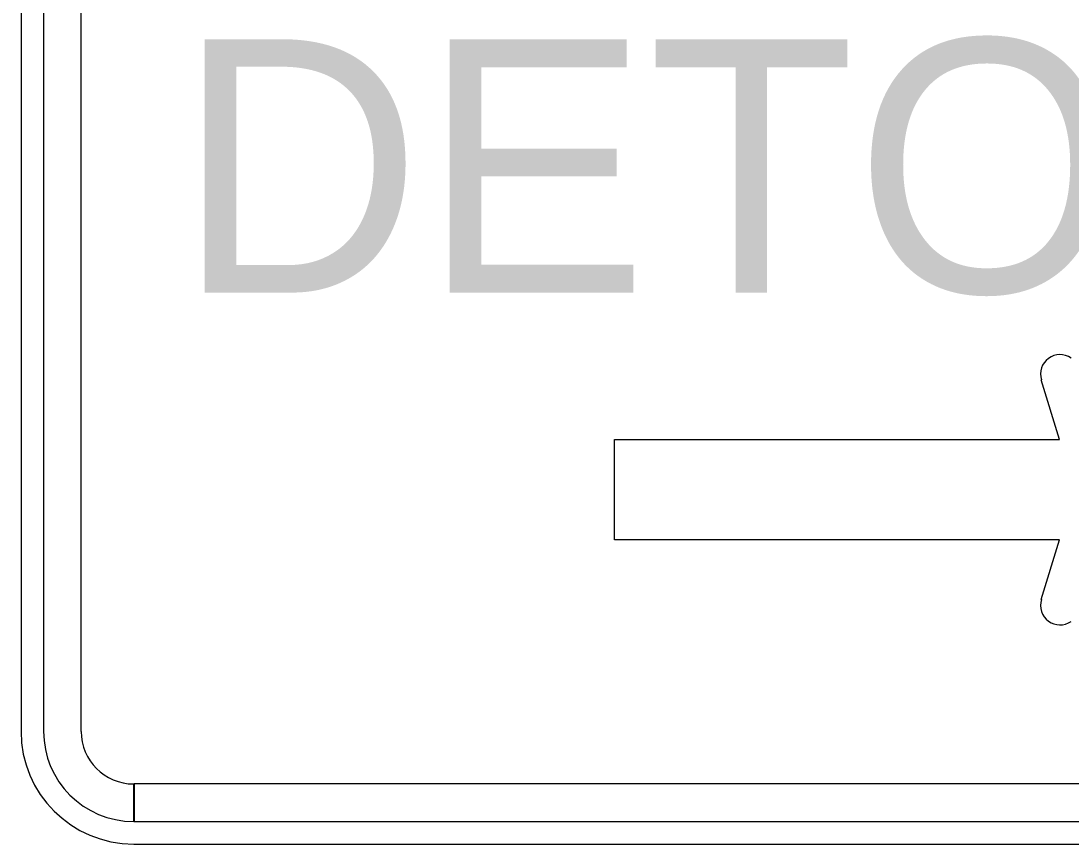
# Model space of a CAD drawing. Extents: x 1458 to 4498, y 17709 to 24109.
# Drawn here: x 1514.42 to 1549.37, y 20888.83 to 20916.23 of the extents above; entities that cross this region are included whole.
import ezdxf

# ---------------------------------------------------------------- set-up
doc = ezdxf.new("R2010")
doc.units = 0
doc.layers.add('P_TRAF_TCP_General', color=7, linetype='Continuous')

msp = doc.modelspace()

# ---------------------------------------------------------------- linework, layer by layer
at = {"layer": 'P_TRAF_TCP_General'}
for p, q in [((1514.424, 20933.077), (1514.424, 20892.577)), ((1515.174, 20933.077), (1515.174, 20892.577)), ((1515.174, 20933.077), (1515.174, 20892.577)), ((1516.424, 20892.577), (1516.424, 20933.077)), ((1518.174, 20889.577), (1518.174, 20890.827)), ((1570.674, 20890.827), (1518.186, 20890.827)), ((1518.186, 20890.827), (1518.186, 20889.577)), ((1518.174, 20889.577), (1570.674, 20889.577)), ((1518.186, 20889.577), (1570.674, 20889.577)), ((1518.174, 20888.827), (1570.674, 20888.827))]:
    msp.add_line(p, q, dxfattribs=at)
for points in [[(1534.174, 20898.953), (1534.174, 20902.293), (1548.99, 20902.293), (1548.38, 20904.283)], [(1534.174, 20898.953), (1534.174, 20902.293), (1548.99, 20902.293), (1548.38, 20904.283)], [(1534.174, 20898.953), (1534.174, 20902.293), (1548.99, 20902.293), (1548.38, 20904.283)], [(1548.38, 20896.963), (1548.99, 20898.953), (1534.174, 20898.953)], [(1548.38, 20896.963), (1548.99, 20898.953), (1534.174, 20898.953)], [(1548.38, 20896.963), (1548.99, 20898.953), (1534.174, 20898.953)]]:
    msp.add_lwpolyline(points, dxfattribs=at)
for centre, radius, start, end in [((1549.001, 20904.474), 0.649, 55.6003, 197.0573), ((1549.001, 20904.474), 0.649, 55.6003, 197.0573), ((1549.001, 20904.474), 0.649, 55.6003, 197.0573), ((1549.001, 20896.773), 0.649, 162.9427, 304.3997), ((1549.001, 20896.773), 0.649, 162.9427, 304.3997), ((1549.001, 20896.773), 0.649, 162.9427, 304.3997), ((1518.174, 20892.577), 3.75, 180, 270), ((1518.174, 20892.577), 3, 180, 270), ((1518.174, 20892.577), 3, 180, 270), ((1518.174, 20892.577), 1.75, 180, 270)]:
    msp.add_arc(centre, radius, start, end, dxfattribs=at)

# ---------------------------------------------------------------- texts
msp.add_text('DETOUR', height=8.4375, dxfattribs=at).set_placement((1519.613, 20907.188))

doc.saveas('drawing.dxf')
